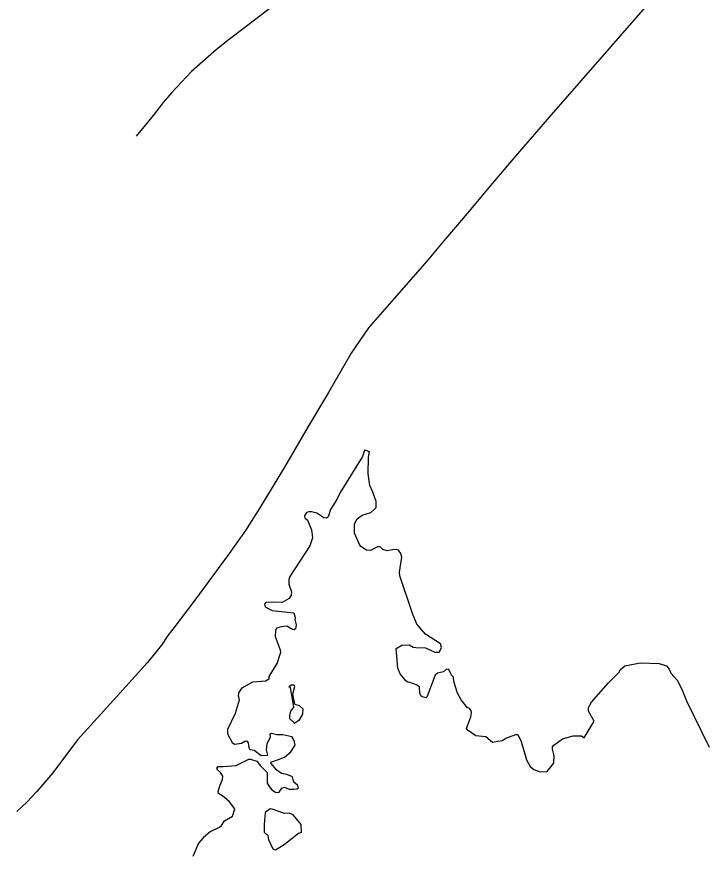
# Model space of a CAD drawing. Extents: x 0 to 2603, y -226 to 830.
# Drawn here: x 31.38 to 35.56, y 460.53 to 465.61 of the extents above; entities that cross this region are included whole.
import ezdxf

# ---------------------------------------------------------------- set-up
doc = ezdxf.new("R2010")
doc.units = 0
for name, color, linetype in [('CT_TSH_Map_Interstate_Roads', 7, 'Continuous'), ('CT_TSH_Map_Town_Limits', 7, 'Continuous'), ('CT_TSH_Map_US_and_State_Routes', 7, 'Continuous')]:
    doc.layers.add(name, color=color, linetype=linetype)

msp = doc.modelspace()

# ---------------------------------------------------------------- linework, layer by layer
at = {"layer": 'CT_TSH_Map_Interstate_Roads'}
for points in [[(35.5537, 466.0987), (35.4927, 466.0267), (35.4307, 465.9419), (35.266, 465.7515), (34.976, 465.4162), (34.6411, 465.0316), (34.3961, 464.7483), (34.2474, 464.5746), (34.1287, 464.4311), (33.9755, 464.2506)], [(33.9755, 464.2506), (33.8742, 464.1311)], [(33.8742, 464.1311), (33.6738, 463.9015)], [(33.6738, 463.9015), (33.5183, 463.7246)], [(33.5183, 463.7246), (33.4113, 463.5689), (33.275, 463.331), (33.1513, 463.124), (33.0065, 462.8772)], [(33.0065, 462.8772), (32.858, 462.6307), (32.7706, 462.494), (32.6622, 462.3403)], [(32.6622, 462.3403), (32.4638, 462.0715), (32.3298, 461.8953)], [(32.3298, 461.8953), (32.2999, 461.8569)], [(32.2999, 461.8569), (32.2599, 461.798)], [(32.2599, 461.798), (32.1767, 461.6934), (31.9874, 461.4833), (31.8314, 461.3121)], [(31.8314, 461.3121), (31.751, 461.2228)], [(31.751, 461.2228), (31.6011, 461.0227), (31.5033, 460.9095)], [(31.5033, 460.9095), (31.4425, 460.8442)], [(31.4425, 460.8442), (31.3818, 460.788)]]:
    msp.add_lwpolyline(points, dxfattribs=at)
at = {"layer": 'CT_TSH_Map_Town_Limits'}
for points in [[(33.4956, 462.9838), (33.4916, 462.9752), (33.481, 462.9433)], [(33.4956, 462.9838), (33.5234, 462.9738)], [(33.5169, 462.9389), (33.5234, 462.9738)], [(33.481, 462.9433), (33.3446, 462.7245), (33.3248, 462.6809), (33.2868, 462.6207), (33.2722, 462.5758), (33.2618, 462.5683), (33.2464, 462.5709), (33.2029, 462.5985), (33.1708, 462.6079), (33.1553, 462.6067)], [(34.1159, 461.2852), (34.1121, 461.293), (34.1386, 461.3623), (34.1428, 461.3866), (34.1416, 461.4009), (34.1276, 461.4152), (34.1187, 461.4179), (34.0806, 461.4659), (34.0578, 461.5061), (34.0354, 461.5772), (34.0331, 461.6029), (34.0216, 461.616), (34.0053, 461.6496), (33.9911, 461.6523), (33.9729, 461.6358), (33.9367, 461.6285), (33.9225, 461.6158), (33.872, 461.4824), (33.8682, 461.4772), (33.8438, 461.4839), (33.8349, 461.4905), (33.8299, 461.5059), (33.8263, 461.5434), (33.8136, 461.5551), (33.7675, 461.5711), (33.7571, 461.5724), (33.7444, 461.5816), (33.71, 461.6231), (33.6963, 461.6581), (33.6846, 461.7781), (33.7196, 461.7983), (33.7648, 461.799), (33.7878, 461.786), (33.8045, 461.7832), (33.8625, 461.7826), (33.92, 461.7548), (33.9471, 461.7545), (33.955, 461.7687), (33.9603, 461.784), (33.9554, 461.8059), (33.8633, 461.865), (33.8112, 461.9247), (33.7848, 461.9894), (33.7075, 462.2182), (33.7052, 462.2414), (33.719, 462.3314), (33.7141, 462.3546), (33.6989, 462.3742), (33.686, 462.3782), (33.6629, 462.3771), (33.6306, 462.3697), (33.6036, 462.3778), (33.5909, 462.392), (33.5781, 462.3974), (33.556, 462.3861), (33.5288, 462.3721), (33.5056, 462.3736), (33.4712, 462.3972), (33.4623, 462.409), (33.4321, 462.4775), (33.4314, 462.5329), (33.4406, 462.5495), (33.4485, 462.5649), (33.4783, 462.5865), (33.5313, 462.6026), (33.5547, 462.623), (33.5638, 462.6332), (33.5643, 462.6706), (33.5443, 462.7262), (33.5255, 462.7675), (33.5159, 462.8385), (33.5169, 462.9389)], [(33.1553, 462.6067), (33.1411, 462.603), (33.1293, 462.5825), (33.1304, 462.5709), (33.147, 462.5566), (33.1708, 462.4984), (33.178, 462.4493), (33.1608, 462.4006), (33.0403, 462.2152), (33.0337, 462.1959), (33.0347, 462.1676), (33.0497, 462.1223), (33.0481, 462.1004), (33.0363, 462.08), (32.9935, 462.056), (32.9434, 462.0579), (32.8943, 462.0558), (32.8865, 462.0456), (32.8903, 462.0314), (32.9325, 462.009), (33.0649, 461.9934), (33.0724, 461.9663), (33.071, 461.9534), (33.0784, 461.9211), (33.0742, 461.8966), (33.0639, 461.8916), (33.051, 461.8943), (33.0216, 461.9126), (32.988, 461.9092), (32.9596, 461.9005), (32.9531, 461.8864), (32.95, 461.8504), (32.9802, 461.7702), (32.9824, 461.7496)], [(32.7272, 461.4871), (32.73, 461.5076), (32.751, 461.5395), (32.8144, 461.5762), (32.8931, 461.5805), (32.9138, 461.5945), (32.9152, 461.6074), (32.9638, 461.6867), (32.9824, 461.7496)], [(35.0471, 461.65), (35.0745, 461.6716), (35.1661, 461.6898), (35.282, 461.686), (35.3269, 461.6726), (35.3434, 461.6518)], [(34.8879, 461.3362), (34.8525, 461.3971), (34.8528, 461.419), (34.8711, 461.4522), (34.9741, 461.5696), (35.0392, 461.6346), (35.0471, 461.65)], [(35.3434, 461.6518), (35.3535, 461.6272), (35.3929, 461.583), (35.4244, 461.5209), (35.4469, 461.4601), (35.5856, 461.1792)], [(33.0705, 461.4395), (33.0571, 461.5002), (33.0704, 461.5478), (33.0653, 461.5542), (33.0499, 461.5557), (33.0331, 461.5442)], [(33.0639, 461.4242), (33.0446, 461.5389), (33.0331, 461.5442)], [(32.7272, 461.4871), (32.7321, 461.4638), (32.7079, 461.3829), (32.6606, 461.2868), (32.6604, 461.2662), (32.6628, 461.2559), (32.6894, 461.208), (32.7034, 461.1975), (32.7473, 461.2035), (32.7667, 461.2149), (32.7796, 461.2173), (32.7872, 461.2043), (32.7908, 461.1759), (32.7971, 461.1643), (32.8228, 461.1602), (32.865, 461.1289), (32.9062, 461.131), (32.8975, 461.1633), (32.9018, 461.1992), (32.9216, 461.2415), (32.9205, 461.2595), (32.9282, 461.2634), (32.9604, 461.2566), (32.9964, 461.2562), (33.0529, 461.2427)], [(33.0639, 461.4242), (33.0443, 461.3974), (33.0376, 461.3703), (33.0387, 461.3536), (33.0642, 461.3275), (33.0693, 461.3249)], [(33.0705, 461.4395), (33.0962, 461.4315), (33.1178, 461.4106), (33.1163, 461.3798), (33.0952, 461.34), (33.0758, 461.3275), (33.0693, 461.3249)], [(34.8276, 461.235), (34.8879, 461.3362)], [(34.1159, 461.2852), (34.1684, 461.2499), (34.2288, 461.2428), (34.271, 461.2088), (34.3032, 461.215)], [(33.083, 460.9255), (33.0921, 460.9319), (33.0871, 460.9473), (33.0641, 460.9669), (33.0568, 460.9992), (33.0208, 461.0137), (32.9887, 461.018), (32.9606, 461.0389), (32.9262, 461.0792), (32.9238, 461.0882), (32.9703, 461.1045), (33.0078, 461.1183), (33.0468, 461.15), (33.0729, 461.191), (33.0668, 461.2194), (33.0529, 461.2427)], [(34.3032, 461.215), (34.3316, 461.2198), (34.3511, 461.2325), (34.4118, 461.2563), (34.4247, 461.2548), (34.4436, 461.2135), (34.4759, 461.1024), (34.4986, 461.0621)], [(34.6417, 461.1907), (34.6948, 461.2288), (34.7608, 461.2473), (34.8096, 461.2468), (34.8276, 461.235)], [(34.6351, 461.0722), (34.6431, 461.0838), (34.6449, 461.1262), (34.6349, 461.1663), (34.635, 461.1804), (34.6417, 461.1907)], [(32.5579, 460.6673), (32.613, 460.6937), (32.6259, 460.7038), (32.6431, 460.732), (32.6909, 460.7598), (32.7069, 460.8047), (32.6739, 460.8463), (32.642, 460.875), (32.6074, 460.8984), (32.6037, 460.9088), (32.6144, 460.9434), (32.6315, 460.982), (32.633, 461.0025), (32.6192, 461.0259), (32.5999, 461.0415), (32.5975, 461.0506), (32.6054, 461.062), (32.6349, 461.0618), (32.7137, 461.0674), (32.7899, 461.1065), (32.8016, 461.1063), (32.8389, 461.0931), (32.8617, 461.0657), (32.9025, 461.0254), (32.9031, 460.9609), (32.917, 460.9376), (32.931, 460.9207), (32.9527, 460.9063), (32.9642, 460.9036), (32.9746, 460.9061), (32.9916, 460.929), (33.0084, 460.9367), (33.0354, 460.9234), (33.065, 460.9244), (33.083, 460.9255)], [(34.4986, 461.0621), (34.5203, 461.0426), (34.5587, 461.0293), (34.6025, 461.0315), (34.6351, 461.0722)], [(33.0067, 460.7757), (32.9323, 460.8035), (32.9194, 460.8049), (32.8908, 460.7821), (32.8849, 460.7087), (32.8845, 460.6765), (32.8849, 460.6637)], [(33.1104, 460.6612), (33.1077, 460.7102), (33.0607, 460.7673), (33.0351, 460.7779), (33.0067, 460.7757)], [(32.5579, 460.6673), (32.5306, 460.6417), (32.5137, 460.6277)], [(33.1104, 460.6612), (33.0922, 460.655), (33.0051, 460.5863), (32.9533, 460.5547), (32.9379, 460.5601), (32.9115, 460.617), (32.9092, 460.6415), (32.8849, 460.6637)], [(32.5137, 460.6277), (32.485, 460.5958), (32.4519, 460.5151)]]:
    msp.add_lwpolyline(points, dxfattribs=at)
at = {"layer": 'CT_TSH_Map_US_and_State_Routes'}
for points in [[(32.9287, 465.6699), (32.7561, 465.5376)], [(32.7561, 465.5376), (32.6727, 465.4755)], [(32.6727, 465.4755), (32.5943, 465.4131)], [(32.5943, 465.4131), (32.4422, 465.2782)], [(32.4422, 465.2782), (32.3214, 465.1503)], [(32.3214, 465.1503), (32.2713, 465.0906)], [(32.2713, 465.0906), (32.2091, 465.0129)], [(32.2091, 465.0129), (32.1062, 464.8872)]]:
    msp.add_lwpolyline(points, dxfattribs=at)

doc.saveas('drawing.dxf')
